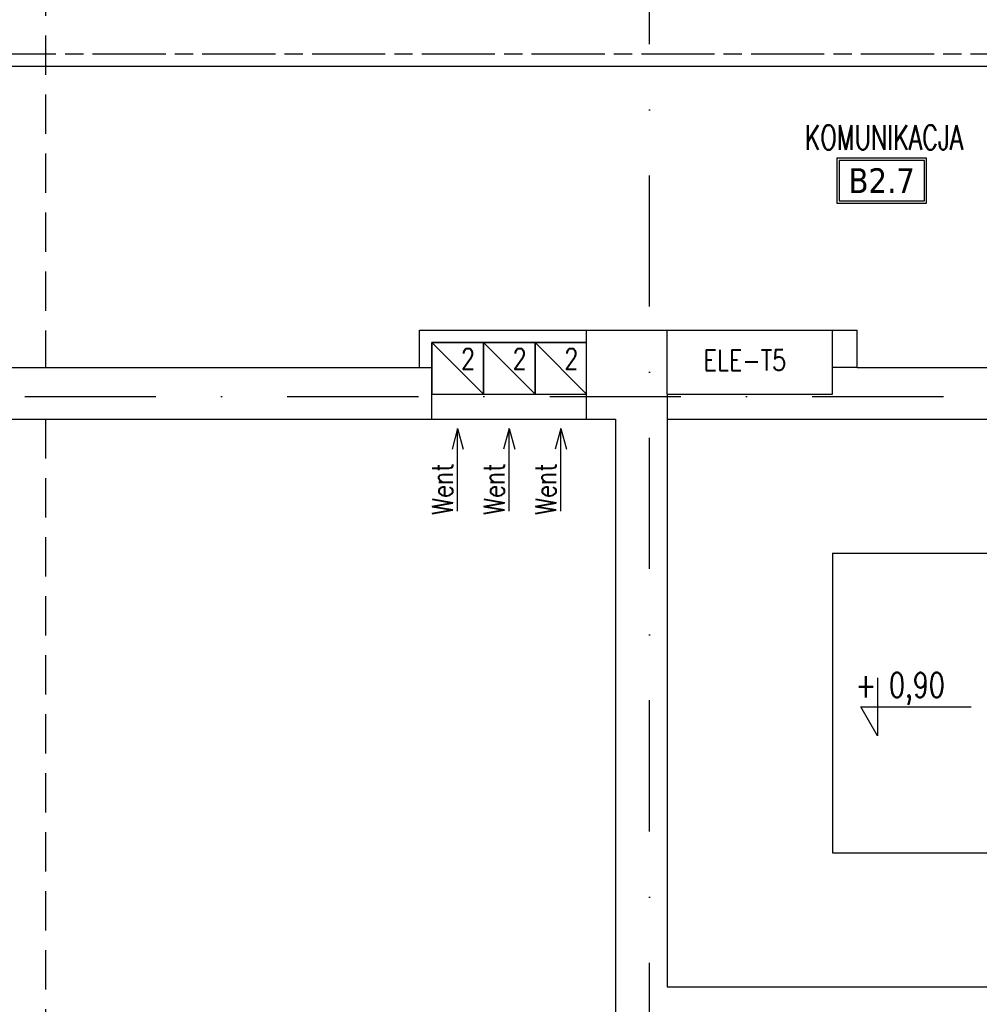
# Model space of a CAD drawing. Header units: millimetres. Extents: x 28600 to 181045, y -399112 to -163690.
# Tile 434 of 482: x 74131 to 74596, y -195235 to -194758. Entities that reach past the tile are written whole.
import ezdxf
from ezdxf.enums import TextEntityAlignment as Align

# ---------------------------------------------------------------- set-up
doc = ezdxf.new("R2010")
doc.units = ezdxf.units.MM
for name, pattern in [('CHAIN', [0.3543, 0.2362, -0.0295, 0.0591, -0.0295]), ('DASHDOT', [25.4, 12.7, -6.35, 0, -6.35]), ('HIDDEN', [9.525, 6.35, -3.175])]:
    doc.linetypes.add(name, pattern=pattern)
for name, color, linetype in [('!! 0_ Istn-sciany', 8, 'Continuous'), ('!! 0_ Istn-widok', 8, 'Continuous'), ('!! 0_ Opis', 8, 'Continuous'), ('!! 0_Istn-armatura', 8, 'Continuous'), ('!! 0_Istn-went', 8, 'Continuous'), ('!! 0_Opis_pom', 8, 'Continuous'), ('!! 1_droga ewakuacyjna', 8, 'CHAIN'), ('0-osie-liniA', 8, 'DASHDOT')]:
    doc.layers.add(name, color=color, linetype=linetype)
doc.layers.add('!! 0_ramki', color=8, linetype='Continuous', plot=False)
doc.styles.add('ARCHETYP', font='romans.shx', dxfattribs={"height": 15})
doc.styles.add('ARIAL', font='tahoma.ttf')
doc.styles.add('SIMPLEX', font='simplex.shx', dxfattribs={"width": 0.77})
doc.styles.add('TXT', font='simplex.shx')

msp = doc.modelspace()

# ---------------------------------------------------------------- linework, layer by layer
at = {"layer": '!! 0_ Istn-sciany'}
for points in [[(74324.42327, -194926.5883), (74324.42327, -194908.5883)], [(74324.42327, -194908.5883), (74444.42327, -194908.5883)], [(74444.42327, -194939.5883), (74444.42327, -194908.5883)], [(74524.42327, -194939.5883), (74524.42327, -194908.5883)], [(74524.42327, -194908.5883), (74536.42327, -194908.5883)], [(74536.42327, -194926.5883), (74536.42327, -194908.5883)], [(74330.42327, -194951.5883), (74330.42327, -194914.5883)], [(74330.42327, -194914.5883), (74405.42327, -194914.5883)], [(74405.42327, -194951.5883), (74405.42327, -194914.5883)], [(73891.42327, -194926.5883), (74324.42327, -194926.5883)], [(74536.42327, -194926.5883), (74744.42327, -194926.5883)], [(74444.42327, -194939.5883), (74524.42327, -194939.5883)], [(73891.42327, -194951.5883), (74330.42327, -194951.5883)], [(74405.42327, -194951.5883), (74419.42327, -194951.5883)], [(74419.42327, -194951.5883), (74419.42327, -195587.5883)], [(74444.42327, -194951.5883), (74744.42327, -194951.5883)], [(74444.42327, -194951.5883), (74444.42327, -195226.5883)], [(74444.42327, -195226.5883), (74744.42327, -195226.5883)]]:
    msp.add_lwpolyline(points, dxfattribs=at)
at = {"layer": '!! 0_ Istn-widok', "linetype": 'HIDDEN', "ltscale": 3}
for p, q in [((74143.42987, -194651.5883), (74143.42987, -194926.5883)), ((74143.42987, -194951.5883), (74143.42987, -195587.5883))]:
    msp.add_line(p, q, dxfattribs=at)
at = {"layer": '!! 0_ Istn-widok'}
for points in [[(74405.42327, -194914.5883), (74405.42327, -194908.5883)], [(74324.42327, -194926.5883), (74330.42327, -194926.5883)], [(74536.42327, -194926.5883), (74524.42327, -194926.5883)], [(74444.42327, -194939.5883), (74444.42327, -194951.5883)], [(74524.42327, -195016.5883), (74524.42327, -195161.5883)], [(74524.42327, -195016.5883), (74604.42327, -195016.5883)], [(74524.42327, -195161.5883), (74904.42327, -195161.5883)]]:
    msp.add_lwpolyline(points, dxfattribs=at)
at = {"layer": '!! 0_ Opis'}
for points in [[(74546.29455, -195076.9317), (74546.29455, -195104.93347)], [(74546.29455, -195104.93347), (74538.21114, -195090.93258)], [(74538.21114, -195090.93258), (74591.64534, -195090.93258)]]:
    msp.add_lwpolyline(points, dxfattribs=at)
at = {"layer": '!! 0_Istn-armatura'}
msp.add_lwpolyline([(74444.42327, -194908.5883), (74524.42327, -194908.5883)], dxfattribs=at)
at = {"layer": '!! 0_Istn-went'}
for points in [[(74330.42327, -194939.5883), (74355.42327, -194939.5883), (74355.42327, -194914.5883), (74330.42327, -194914.5883)], [(74355.42327, -194939.5883), (74380.42327, -194939.5883), (74380.42327, -194914.5883), (74355.42327, -194914.5883)], [(74380.42327, -194939.5883), (74405.42327, -194939.5883), (74405.42327, -194914.5883), (74380.42327, -194914.5883)]]:
    msp.add_lwpolyline(points, close=True, dxfattribs=at)
for points in [[(74330.42327, -194914.5883), (74355.42327, -194939.5883)], [(74355.42327, -194914.5883), (74380.42327, -194939.5883)], [(74380.42327, -194914.5883), (74405.42327, -194939.5883)], [(74330.42327, -194951.5883), (74405.42327, -194951.5883)], [(74342.92327, -194956.14023), (74340.24378, -194966.14023)], [(74342.92327, -194996.18676), (74342.92327, -194956.14023)], [(74342.92327, -194956.14023), (74345.60277, -194966.14023)], [(74367.92327, -194956.14023), (74365.24378, -194966.14023)], [(74367.92327, -194996.18676), (74367.92327, -194956.14023)], [(74367.92327, -194956.14023), (74370.60277, -194966.14023)], [(74392.92327, -194956.14023), (74390.24378, -194966.14023)], [(74392.92327, -194996.18676), (74392.92327, -194956.14023)], [(74392.92327, -194956.14023), (74395.60277, -194966.14023)]]:
    msp.add_lwpolyline(points, dxfattribs=at)
at = {"layer": '!! 0_Opis_pom', "ltscale": 0.7}
for points in [[(74526.51897, -194847.00781), (74570.03897, -194847.00781), (74570.03897, -194825.24781), (74526.51897, -194825.24781)], [(74527.60697, -194845.91981), (74568.95097, -194845.91981), (74568.95097, -194826.33581), (74527.60697, -194826.33581)]]:
    msp.add_lwpolyline(points, close=True, dxfattribs=at)
at = {"layer": '!! 0_ramki'}
msp.add_lwpolyline([(73720.14101, -198980.67237), (73720.14101, -194780.67237), (76690.14101, -194780.67237), (76690.14101, -198980.67237)], close=True, dxfattribs=at)
at = {"layer": '!! 1_droga ewakuacyjna', "ltscale": 150}
msp.add_lwpolyline([(73156.42327, -194926.5883), (73156.42327, -194774.80406), (75237.94199, -194774.80406), (75237.94199, -195142.65003), (75094.42327, -195142.65003)], dxfattribs=at)
at = {"layer": '0-osie-liniA', "ltscale": 5}
for points in [[(74435.92327, -199599.773), (74435.92327, -193580.95023)], [(71082.96948, -194940.62813), (77885.99665, -194940.62813)]]:
    msp.add_lwpolyline(points, dxfattribs=at)

# ---------------------------------------------------------------- texts
at = {"layer": '!! 0_ Opis', "style": 'SIMPLEX', "width": 0.75}
msp.add_text('+ 0,90', height=12, dxfattribs=at).set_placement((74535.6071, -195086.35446))
at = {"layer": '!! 0_Istn-armatura', "style": 'ARCHETYP', "width": 0.8}
msp.add_text('ELE-T5', height=10, rotation=0, dxfattribs=at).set_placement((74461.95708, -194928.11426))
at = {"layer": '!! 0_Istn-went', "style": 'ARCHETYP', "width": 0.8}
for s, rotation, p in [('2', 0, (74344.58471, -194927.41077)), ('2', 0, (74369.58471, -194927.41077)), ('2', 0, (74394.58471, -194927.41077)), ('Went', 90, (74340.59305, -194997.97365)), ('Went', 90, (74365.59305, -194997.97365)), ('Went', 90, (74390.59305, -194997.97365))]:
    msp.add_text(s, height=10, rotation=rotation, dxfattribs=at).set_placement(p)
at = {"layer": '!! 0_Opis_pom', "ltscale": 0.7, "style": 'TXT', "width": 0.7}
msp.add_text('KOMUNIKACJA', height=12, dxfattribs=at).set_placement((74549.39411, -194821.2015), align=Align.CENTER)
at = {"layer": '!! 0_Opis_pom', "ltscale": 0.7, "style": 'ARIAL'}
msp.add_attdef('B2.7', text='', height=11.968, dxfattribs=at).set_placement((74548.27897, -194836.12781), align=Align.MIDDLE_CENTER)

doc.saveas('drawing.dxf')
